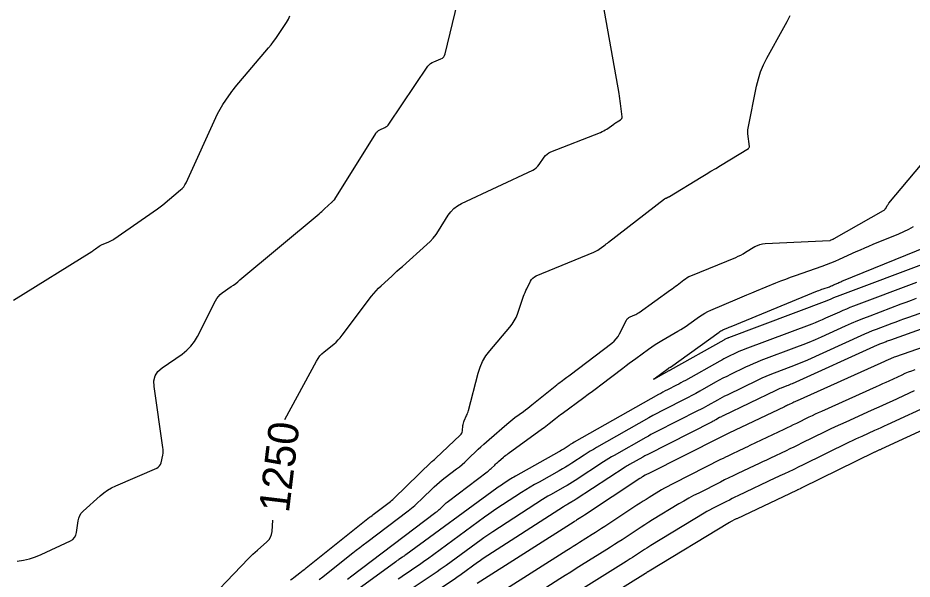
# Model space of a CAD drawing. Extents: x 658976 to 668721, y 639543 to 647196.
# Drawn here: x 662136.9 to 662313.5, y 642148.9 to 642259.8 of the extents above; entities that cross this region are included whole.
import ezdxf

# ---------------------------------------------------------------- set-up
doc = ezdxf.new("R2010")
doc.units = 0
for name, color, linetype in [('Ex_Contour Labels', 7, 'Continuous'), ('Ex_Major Contours', 7, 'Continuous'), ('Ex_Minor Contours', 7, 'Continuous')]:
    doc.layers.add(name, color=color, linetype=linetype)

msp = doc.modelspace()

# ---------------------------------------------------------------- linework, layer by layer
at = {"layer": 'Ex_Major Contours'}
for points in [[(662189.62, 642180.46), (662195.89, 642192.02), (662196.2, 642192.53), (662196.55, 642193.01), (662196.95, 642193.45), (662197.4, 642193.85), (662199.27, 642195.37), (662199.72, 642195.77), (662200.15, 642196.18), (662200.55, 642196.63), (662200.93, 642197.1), (662206.75, 642204.8), (662207.19, 642205.35), (662207.65, 642205.89), (662208.13, 642206.4), (662208.64, 642206.89), (662210.72, 642208.81), (662211.24, 642209.29), (662211.76, 642209.77), (662212.29, 642210.24), (662212.82, 642210.71), (662217.69, 642215.02), (662218.34, 642215.64), (662218.94, 642216.3), (662219.49, 642217), (662219.99, 642217.75), (662221.89, 642220.81), (662222.41, 642221.52), (662223.02, 642222.15), (662223.7, 642222.67), (662224.48, 642223.11), (662238.57, 642229.75), (662238.94, 642229.95), (662239.28, 642230.2), (662239.58, 642230.5), (662239.84, 642230.84), (662240.82, 642232.28), (662241.08, 642232.61), (662241.39, 642232.9), (662241.73, 642233.13), (662242.12, 642233.32), (662251.97, 642237.19), (662252.29, 642237.33), (662252.6, 642237.48), (662252.9, 642237.66), (662253.19, 642237.85), (662254.57, 642238.83), (662254.73, 642238.95), (662254.9, 642239.06), (662255.07, 642239.17), (662255.23, 642239.27), (662255.91, 642239.69), (662256.06, 642239.8), (662256.15, 642239.94), (662256.2, 642240.11), (662256.2, 642240.29), (662255.9, 642242.88), (662255.84, 642243.38), (662255.77, 642243.87), (662255.69, 642244.37), (662255.61, 642244.86), (662252.12, 642264.49)], [(662323.73, 642201.32), (662309.23, 642196.16), (662309.01, 642196.08), (662308.79, 642196), (662308.57, 642195.92), (662308.35, 642195.84), (662307.47, 642195.51), (662307.25, 642195.42), (662307.03, 642195.33), (662306.81, 642195.24), (662306.6, 642195.15), (662289.82, 642187.54), (662289.55, 642187.42), (662289.28, 642187.31), (662289.01, 642187.2), (662288.74, 642187.09), (662287.65, 642186.68), (662287.37, 642186.58), (662287.1, 642186.46), (662286.84, 642186.35), (662286.57, 642186.22), (662276.19, 642181.21), (662276.01, 642181.12), (662275.82, 642181.02), (662275.64, 642180.93), (662275.46, 642180.83), (662274.74, 642180.42), (662274.56, 642180.32), (662274.38, 642180.22), (662274.2, 642180.13), (662274.02, 642180.03), (662261.15, 642173.5), (662260.94, 642173.39), (662260.73, 642173.28), (662260.52, 642173.16), (662260.31, 642173.04), (662257.7, 642171.57), (662257.47, 642171.44), (662257.25, 642171.31), (662257.03, 642171.17), (662256.81, 642171.03), (662247.13, 642164.7), (662246.93, 642164.57), (662246.73, 642164.44), (662246.52, 642164.32), (662246.32, 642164.2), (662245.48, 642163.74), (662245.28, 642163.62), (662245.07, 642163.49), (662244.87, 642163.37), (662244.66, 642163.24), (662228.79, 642152.99), (662228.51, 642152.81), (662228.23, 642152.62), (662227.96, 642152.43), (662227.68, 642152.23), (662224.42, 642149.85), (662224.15, 642149.65), (662223.87, 642149.45), (662223.59, 642149.26), (662223.31, 642149.07), (662214.43, 642143.08)], [(662321.52, 642181.12), (662307.4, 642174.6), (662307.28, 642174.55), (662307.17, 642174.5), (662307.06, 642174.45), (662306.94, 642174.4), (662306.49, 642174.19), (662306.38, 642174.14), (662306.27, 642174.09), (662306.15, 642174.04), (662306.04, 642173.98), (662291.73, 642166.97), (662291.65, 642166.93), (662291.56, 642166.88), (662291.47, 642166.84), (662291.38, 642166.8), (662291.03, 642166.63), (662290.94, 642166.59), (662290.86, 642166.55), (662290.77, 642166.51), (662290.68, 642166.46), (662278.85, 642160.86), (662278.73, 642160.81), (662278.61, 642160.75), (662278.49, 642160.69), (662278.37, 642160.63), (662277.89, 642160.39), (662277.77, 642160.33), (662277.65, 642160.26), (662277.54, 642160.2), (662277.42, 642160.13), (662261.56, 642150.51), (662261.5, 642150.47), (662261.44, 642150.44), (662261.39, 642150.4), (662261.33, 642150.36), (662261.1, 642150.21), (662261.04, 642150.17), (662260.98, 642150.13), (662260.92, 642150.09), (662260.86, 642150.06), (662245.33, 642140.36)], [(662172.35, 642142.49), (662182.43, 642152.98), (662182.86, 642153.42), (662183.3, 642153.85), (662183.76, 642154.27), (662184.22, 642154.68), (662186.09, 642156.3), (662186.5, 642156.73), (662186.81, 642157.22), (662187, 642157.76), (662187.1, 642158.35), (662187.23, 642160.6)]]:
    msp.add_lwpolyline(points, dxfattribs=at)
at = {"layer": 'Ex_Minor Contours'}
for points in [[(662136.77, 642152.46), (662138, 642152.66), (662139.2, 642152.95), (662140.37, 642153.33), (662141.52, 642153.81), (662147.27, 642156.48), (662147.74, 642156.77), (662148.1, 642157.14), (662148.34, 642157.59), (662148.48, 642158.13), (662148.79, 642160.44), (662148.91, 642160.99), (662149.12, 642161.5), (662149.42, 642161.96), (662149.8, 642162.37), (662153.12, 642165.36), (662153.84, 642165.96), (662154.59, 642166.49), (662155.39, 642166.96), (662156.23, 642167.36), (662164.32, 642170.87), (662164.63, 642171.05), (662164.88, 642171.29), (662165.06, 642171.58), (662165.18, 642171.93), (662165.5, 642173.42), (662165.57, 642173.8), (662165.6, 642174.17), (662165.59, 642174.55), (662165.55, 642174.93), (662163.78, 642186.96), (662163.75, 642188.08), (662164.01, 642189.07), (662164.56, 642189.94), (662165.4, 642190.68), (662169.32, 642193.4), (662170.25, 642194.13), (662171.07, 642194.95), (662171.77, 642195.88), (662172.36, 642196.89), (662175.9, 642203.92), (662176.17, 642204.38), (662176.49, 642204.79), (662176.86, 642205.16), (662177.27, 642205.49), (662179.04, 642206.72), (662179.48, 642207.03), (662179.91, 642207.36), (662180.34, 642207.69), (662180.76, 642208.03), (662196.37, 642221.11), (662196.64, 642221.34), (662196.91, 642221.58), (662197.18, 642221.81), (662197.44, 642222.06), (662198.92, 642223.43), (662198.97, 642223.47), (662199.02, 642223.52), (662199.07, 642223.56), (662199.12, 642223.61), (662199.32, 642223.78), (662199.37, 642223.83), (662199.41, 642223.88), (662199.46, 642223.93), (662199.49, 642223.99), (662207.58, 642236.99), (662207.74, 642237.2), (662207.92, 642237.39), (662208.13, 642237.55), (662208.37, 642237.68), (662209.35, 642238.15), (662209.59, 642238.28), (662209.8, 642238.44), (662209.99, 642238.62), (662210.15, 642238.83), (662217.88, 642250.24), (662218.11, 642250.54), (662218.38, 642250.78), (662218.68, 642250.99), (662219.01, 642251.15), (662220.42, 642251.7), (662220.73, 642251.86), (662220.99, 642252.09), (662221.17, 642252.37), (662221.29, 642252.71), (662224.7, 642266.91)], [(662136.05, 642204.01), (662151.49, 642213.68), (662151.68, 642213.8), (662151.86, 642213.92), (662152.04, 642214.05), (662152.22, 642214.17), (662152.94, 642214.69), (662153.12, 642214.81), (662153.31, 642214.92), (662153.51, 642215.02), (662153.71, 642215.11), (662154.87, 642215.56), (662155.13, 642215.67), (662155.38, 642215.8), (662155.62, 642215.94), (662155.86, 642216.09), (662164.47, 642222.07), (662164.73, 642222.26), (662164.99, 642222.45), (662165.24, 642222.65), (662165.49, 642222.85), (662169.03, 642225.82), (662169.36, 642226.12), (662169.65, 642226.45), (662169.89, 642226.82), (662170.1, 642227.21), (662176.34, 642240.84), (662176.57, 642241.32), (662176.82, 642241.78), (662177.08, 642242.23), (662177.37, 642242.67), (662178.55, 642244.42), (662178.86, 642244.85), (662179.17, 642245.27), (662179.49, 642245.69), (662179.83, 642246.1), (662186.41, 642253.91), (662186.9, 642254.5), (662187.36, 642255.11), (662187.81, 642255.72), (662188.24, 642256.35), (662189.94, 642258.89), (662190.33, 642259.54), (662190.63, 642260.22)], [(662190.75, 642148.78), (662191.05, 642149.02), (662191.36, 642149.26), (662192.61, 642150.2), (662192.92, 642150.44), (662193.23, 642150.68), (662193.54, 642150.92), (662193.85, 642151.16), (662206.36, 642161.14), (662206.6, 642161.33), (662206.84, 642161.52), (662207.08, 642161.71), (662207.32, 642161.89), (662210.22, 642164.09), (662210.46, 642164.27), (662210.69, 642164.46), (662210.91, 642164.66), (662211.13, 642164.86), (662218.63, 642172.14), (662218.69, 642172.2), (662218.76, 642172.26), (662218.83, 642172.31), (662218.9, 642172.37), (662219.18, 642172.58), (662219.25, 642172.64), (662219.32, 642172.7), (662219.39, 642172.75), (662219.45, 642172.81), (662224.25, 642177.38), (662224.42, 642177.56), (662224.54, 642177.77), (662224.63, 642177.99), (662224.68, 642178.23), (662224.78, 642179.25), (662224.82, 642179.5), (662224.88, 642179.74), (662224.95, 642179.99), (662225.05, 642180.22), (662225.5, 642181.24), (662225.61, 642181.48), (662225.71, 642181.74), (662225.79, 642181.99), (662225.86, 642182.25), (662227.77, 642189.61), (662228.16, 642190.81), (662228.67, 642191.95), (662229.31, 642193.02), (662230.08, 642194.03), (662234.08, 642198.71), (662234.54, 642199.3), (662234.93, 642199.93), (662235.27, 642200.59), (662235.55, 642201.29), (662236.76, 642204.8), (662236.9, 642205.18), (662237.05, 642205.56), (662237.22, 642205.94), (662237.4, 642206.31), (662238.14, 642207.77), (662238.35, 642208.11), (662238.61, 642208.4), (662238.91, 642208.64), (662239.27, 642208.82), (662250.66, 642213.55), (662250.92, 642213.67), (662251.18, 642213.8), (662251.43, 642213.95), (662251.67, 642214.11), (662252.62, 642214.79), (662252.85, 642214.96), (662253.09, 642215.14), (662253.32, 642215.31), (662253.55, 642215.49), (662264.58, 642224.03), (662264.66, 642224.09), (662264.73, 642224.14), (662264.81, 642224.18), (662264.9, 642224.22), (662265.24, 642224.36), (662265.32, 642224.39), (662265.4, 642224.43), (662265.48, 642224.47), (662265.56, 642224.52), (662271.86, 642228.33), (662272.81, 642228.91), (662273.76, 642229.5), (662274.72, 642230.08), (662275.67, 642230.66), (662281.16, 642234.03), (662281.26, 642234.11), (662281.32, 642234.2), (662281.36, 642234.31), (662281.36, 642234.43), (662281.07, 642236.89), (662281.05, 642237.17), (662281.05, 642237.45), (662281.07, 642237.72), (662281.11, 642238), (662282.78, 642246.29), (662283.13, 642247.75), (662283.58, 642249.16), (662284.15, 642250.53), (662284.82, 642251.87), (662288.15, 642257.88), (662288.8, 642259.07), (662289.42, 642260.27)], [(662196.4, 642148.85), (662197.12, 642149.41), (662197.84, 642149.98), (662203.05, 642154.14), (662203.73, 642154.67), (662204.41, 642155.2), (662205.09, 642155.73), (662205.78, 642156.25), (662213.96, 642162.44), (662214.62, 642162.96), (662215.26, 642163.49), (662215.89, 642164.05), (662216.5, 642164.62), (662219.09, 642167.14), (662219.61, 642167.62), (662220.14, 642168.09), (662220.69, 642168.55), (662221.25, 642168.99), (662223.52, 642170.71), (662224.08, 642171.14), (662224.62, 642171.6), (662225.16, 642172.06), (662225.68, 642172.55), (662227.82, 642174.58), (662228.35, 642175.08), (662228.89, 642175.57), (662229.43, 642176.06), (662229.98, 642176.54), (662233.43, 642179.54), (662233.82, 642179.88), (662234.23, 642180.21), (662234.64, 642180.53), (662235.06, 642180.84), (662236.74, 642182.06), (662237.16, 642182.37), (662237.58, 642182.69), (662237.99, 642183.01), (662238.4, 642183.33), (662243.32, 642187.33), (662243.53, 642187.5), (662243.75, 642187.67), (662243.96, 642187.83), (662244.18, 642187.99), (662245.06, 642188.64), (662245.28, 642188.8), (662245.5, 642188.96), (662245.72, 642189.12), (662245.94, 642189.29), (662254.21, 642195.57), (662254.66, 642195.95), (662255.06, 642196.38), (662255.41, 642196.85), (662255.71, 642197.36), (662257.11, 642200.12), (662257.23, 642200.32), (662257.39, 642200.5), (662257.57, 642200.64), (662257.79, 642200.75), (662258.7, 642201.13), (662258.92, 642201.23), (662259.14, 642201.34), (662259.35, 642201.47), (662259.56, 642201.6), (662265.76, 642206.05), (662266.09, 642206.29), (662266.42, 642206.53), (662266.75, 642206.78), (662267.08, 642207.03), (662268.38, 642208.04), (662268.71, 642208.28), (662269.06, 642208.5), (662269.42, 642208.69), (662269.79, 642208.86), (662278.65, 642212.5), (662279.15, 642212.72), (662279.64, 642212.96), (662280.12, 642213.21), (662280.6, 642213.49), (662282.46, 642214.62), (662282.94, 642214.87), (662283.44, 642215.05), (662283.95, 642215.18), (662284.49, 642215.23), (662297.24, 642215.83), (662297.26, 642215.83), (662297.27, 642215.83), (662297.28, 642215.84), (662297.3, 642215.84), (662297.35, 642215.86), (662297.36, 642215.86), (662297.37, 642215.87), (662297.39, 642215.87), (662297.4, 642215.88), (662297.82, 642216.07), (662297.89, 642216.1), (662297.96, 642216.14), (662298.03, 642216.18), (662298.1, 642216.21), (662307.87, 642221.77), (662308, 642221.85), (662308.11, 642221.95), (662308.2, 642222.06), (662308.28, 642222.18), (662308.57, 642222.71), (662308.65, 642222.84), (662308.73, 642222.96), (662308.82, 642223.09), (662308.92, 642223.2), (662316.51, 642232.3)], [(662201.97, 642148.9), (662202.27, 642149.13), (662202.57, 642149.36), (662219.45, 642162.13), (662219.67, 642162.3), (662219.88, 642162.47), (662220.09, 642162.66), (662220.29, 642162.84), (662221.08, 642163.61), (662221.28, 642163.8), (662221.48, 642163.98), (662221.69, 642164.16), (662221.91, 642164.33), (662229.58, 642170.14), (662229.78, 642170.29), (662229.97, 642170.45), (662230.15, 642170.62), (662230.34, 642170.78), (662231.06, 642171.47), (662231.24, 642171.64), (662231.42, 642171.81), (662231.61, 642171.97), (662231.79, 642172.14), (662232.78, 642173), (662233.01, 642173.2), (662233.25, 642173.39), (662233.49, 642173.57), (662233.73, 642173.75), (662240.51, 642178.67), (662240.84, 642178.91), (662241.16, 642179.15), (662241.48, 642179.4), (662241.8, 642179.66), (662243.07, 642180.69), (662243.39, 642180.94), (662243.71, 642181.19), (662244.03, 642181.44), (662244.36, 642181.68), (662248.69, 642184.84), (662249.52, 642185.45), (662250.34, 642186.06), (662251.17, 642186.68), (662251.99, 642187.3), (662256.37, 642190.62), (662257, 642191.1), (662257.63, 642191.57), (662258.27, 642192.04), (662258.9, 642192.51), (662261.44, 642194.37), (662262.09, 642194.83), (662262.74, 642195.27), (662263.41, 642195.69), (662264.09, 642196.09), (662267.25, 642197.89), (662267.81, 642198.22), (662268.35, 642198.56), (662268.89, 642198.91), (662269.41, 642199.28), (662271.5, 642200.78), (662272.02, 642201.14), (662272.57, 642201.47), (662273.14, 642201.77), (662273.72, 642202.04), (662278.99, 642204.31), (662279.93, 642204.71), (662280.88, 642205.11), (662281.83, 642205.51), (662282.79, 642205.9), (662286.6, 642207.47), (662287.56, 642207.85), (662288.52, 642208.22), (662289.48, 642208.58), (662290.45, 642208.93), (662295.75, 642210.76), (662296.61, 642211.07), (662297.46, 642211.4), (662298.3, 642211.75), (662299.13, 642212.12), (662302.46, 642213.64), (662303.29, 642214.01), (662304.12, 642214.38), (662304.96, 642214.74), (662305.81, 642215.09), (662310.86, 642217.16), (662311.85, 642217.59), (662312.81, 642218.06), (662313.76, 642218.56)], [(662317.45, 642211.84), (662298.66, 642204.76), (662298.48, 642204.69), (662298.31, 642204.62), (662298.15, 642204.55), (662297.98, 642204.48), (662297.31, 642204.17), (662297.14, 642204.1), (662296.97, 642204.03), (662296.81, 642203.96), (662296.63, 642203.89), (662277.24, 642196.61), (662277.16, 642196.58), (662277.08, 642196.54), (662277, 642196.51), (662276.92, 642196.47), (662276.6, 642196.32), (662276.52, 642196.28), (662276.44, 642196.24), (662276.37, 642196.2), (662276.29, 642196.16), (662265.72, 642190.21), (662265.69, 642190.19), (662265.67, 642190.18), (662265.65, 642190.17), (662265.62, 642190.16), (662265.52, 642190.11), (662265.5, 642190.09), (662265.48, 642190.08), (662265.45, 642190.07), (662265.43, 642190.05), (662262.88, 642188.62), (662262.56, 642188.44), (662262.44, 642188.4), (662262.52, 642188.49), (662262.82, 642188.71), (662265.32, 642190.55), (662265.35, 642190.57), (662265.39, 642190.6), (662265.43, 642190.62), (662265.47, 642190.64), (662265.62, 642190.73), (662265.66, 642190.75), (662265.7, 642190.78), (662265.73, 642190.8), (662265.77, 642190.83), (662275.37, 642197.73), (662275.55, 642197.86), (662275.73, 642197.97), (662275.93, 642198.07), (662276.12, 642198.16), (662276.92, 642198.51), (662277.13, 642198.59), (662277.33, 642198.68), (662277.53, 642198.76), (662277.73, 642198.85), (662294.83, 642205.87), (662295.1, 642205.98), (662295.37, 642206.08), (662295.65, 642206.18), (662295.92, 642206.28), (662297.15, 642206.7), (662297.36, 642206.78), (662297.57, 642206.86), (662297.77, 642206.95), (662297.98, 642207.04), (662298.79, 642207.41), (662299, 642207.5), (662299.2, 642207.59), (662299.41, 642207.68), (662299.62, 642207.77), (662316.43, 642214.65)], [(662314.35, 642207.53), (662301.89, 642202.83), (662301.19, 642202.56), (662300.5, 642202.28), (662299.81, 642201.99), (662299.13, 642201.69), (662296.41, 642200.46), (662295.73, 642200.15), (662295.05, 642199.86), (662294.35, 642199.58), (662293.66, 642199.32), (662280.44, 642194.35), (662280.01, 642194.19), (662279.59, 642194.01), (662279.17, 642193.83), (662278.76, 642193.63), (662277.11, 642192.84), (662276.7, 642192.63), (662276.29, 642192.43), (662275.89, 642192.21), (662275.49, 642191.99), (662268.72, 642188.18), (662268.28, 642187.94), (662267.84, 642187.7), (662267.4, 642187.47), (662266.96, 642187.24), (662265.18, 642186.33), (662264.73, 642186.1), (662264.29, 642185.87), (662263.85, 642185.63), (662263.42, 642185.39), (662246.75, 642175.96), (662246.49, 642175.81), (662246.24, 642175.66), (662245.99, 642175.5), (662245.74, 642175.34), (662244.75, 642174.69), (662244.5, 642174.53), (662244.24, 642174.38), (662243.99, 642174.23), (662243.73, 642174.08), (662235.19, 642169.28), (662234.87, 642169.1), (662234.56, 642168.91), (662234.24, 642168.72), (662233.93, 642168.52), (662232.69, 642167.72), (662232.38, 642167.52), (662232.08, 642167.31), (662231.77, 642167.1), (662231.48, 642166.89), (662213.48, 642153.72), (662213.32, 642153.6), (662213.16, 642153.49), (662212.99, 642153.37), (662212.83, 642153.26), (662212.16, 642152.81), (662212, 642152.7), (662211.83, 642152.58), (662211.67, 642152.47), (662211.51, 642152.35), (662202.59, 642145.82)], [(662314.32, 642204.35), (662313.3, 642203.98), (662312.27, 642203.6), (662311.25, 642203.22), (662305.12, 642200.91), (662303.9, 642200.44), (662302.69, 642199.95), (662301.48, 642199.43), (662300.29, 642198.9), (662295.52, 642196.74), (662294.32, 642196.21), (662293.12, 642195.7), (662291.9, 642195.21), (662290.68, 642194.74), (662283.64, 642192.09), (662282.87, 642191.79), (662282.1, 642191.48), (662281.35, 642191.14), (662280.6, 642190.79), (662277.62, 642189.35), (662276.88, 642188.99), (662276.14, 642188.61), (662275.41, 642188.22), (662274.69, 642187.82), (662271.55, 642186.06), (662270.79, 642185.63), (662270.02, 642185.22), (662269.24, 642184.81), (662268.47, 642184.41), (662264.72, 642182.51), (662263.91, 642182.09), (662263.11, 642181.66), (662262.31, 642181.23), (662261.52, 642180.78), (662251.16, 642174.93), (662250.54, 642174.57), (662249.92, 642174.2), (662249.3, 642173.82), (662248.7, 642173.43), (662246.28, 642171.85), (662245.68, 642171.46), (662245.06, 642171.08), (662244.45, 642170.71), (662243.82, 642170.35), (662239.81, 642168.1), (662238.94, 642167.6), (662238.07, 642167.09), (662237.21, 642166.56), (662236.36, 642166.02), (662232.6, 642163.6), (662231.7, 642163), (662230.81, 642162.4), (662229.92, 642161.78), (662229.04, 642161.15), (662217.76, 642152.89), (662217.25, 642152.52), (662216.73, 642152.15), (662216.2, 642151.78), (662215.67, 642151.42), (662213.55, 642149.99), (662213.02, 642149.63), (662212.49, 642149.27), (662211.97, 642148.9)], [(662321.92, 642203.87), (662312.6, 642200.55), (662311.82, 642200.27), (662311.04, 642199.99), (662310.27, 642199.7), (662309.49, 642199.41), (662306.4, 642198.25), (662305.63, 642197.95), (662304.86, 642197.64), (662304.1, 642197.32), (662303.34, 642196.98), (662292.82, 642192.21), (662292.01, 642191.85), (662291.2, 642191.51), (662290.38, 642191.17), (662289.56, 642190.86), (662286.25, 642189.62), (662285.42, 642189.3), (662284.61, 642188.96), (662283.8, 642188.6), (662283, 642188.23), (662276.95, 642185.3), (662276.47, 642185.06), (662275.98, 642184.82), (662275.51, 642184.56), (662275.03, 642184.3), (662273.15, 642183.24), (662272.67, 642182.98), (662272.2, 642182.72), (662271.72, 642182.47), (662271.24, 642182.22), (662262.94, 642178), (662262.43, 642177.74), (662261.92, 642177.47), (662261.41, 642177.19), (662260.91, 642176.91), (662254.66, 642173.38), (662254.12, 642173.07), (662253.59, 642172.75), (662253.06, 642172.42), (662252.53, 642172.08), (662246.95, 642168.43), (662246.42, 642168.09), (662245.89, 642167.77), (662245.36, 642167.45), (662244.82, 642167.14), (662242.65, 642165.92), (662242.11, 642165.61), (662241.57, 642165.29), (662241.04, 642164.97), (662240.51, 642164.63), (662230.7, 642158.29), (662230.1, 642157.91), (662229.52, 642157.51), (662228.94, 642157.1), (662228.36, 642156.69), (662221.46, 642151.64), (662220.88, 642151.22), (662220.3, 642150.8), (662219.71, 642150.39), (662219.11, 642149.99), (662214.38, 642146.8)], [(662322.86, 642197.24), (662310.2, 642192.86), (662309.95, 642192.77), (662309.71, 642192.68), (662309.47, 642192.58), (662309.23, 642192.47), (662308.27, 642192.03), (662308.04, 642191.92), (662307.8, 642191.81), (662307.56, 642191.7), (662307.32, 642191.6), (662290.77, 642184.17), (662290.56, 642184.07), (662290.35, 642183.98), (662290.14, 642183.88), (662289.94, 642183.78), (662289.11, 642183.37), (662288.91, 642183.27), (662288.7, 642183.17), (662288.49, 642183.07), (662288.28, 642182.97), (662277.32, 642177.75), (662277.18, 642177.69), (662277.05, 642177.62), (662276.92, 642177.56), (662276.78, 642177.49), (662276.25, 642177.24), (662276.11, 642177.18), (662275.98, 642177.11), (662275.85, 642177.05), (662275.71, 642176.98), (662261.34, 642169.75), (662261.2, 642169.68), (662261.06, 642169.6), (662260.92, 642169.53), (662260.79, 642169.45), (662260.25, 642169.12), (662260.11, 642169.04), (662259.98, 642168.96), (662259.85, 642168.87), (662259.72, 642168.78), (662248.77, 642161.54), (662248.6, 642161.43), (662248.43, 642161.32), (662248.26, 642161.21), (662248.09, 642161.11), (662247.4, 642160.68), (662247.23, 642160.57), (662247.06, 642160.46), (662246.89, 642160.36), (662246.72, 642160.25), (662227.6, 642148.08)], [(662314.02, 642190.27), (662313.37, 642190.04), (662312.72, 642189.79), (662312.08, 642189.52), (662311.44, 642189.23), (662308.91, 642188.07), (662308.27, 642187.78), (662307.64, 642187.49), (662307, 642187.2), (662306.37, 642186.91), (662295.58, 642182.07), (662294.95, 642181.79), (662294.33, 642181.5), (662293.72, 642181.21), (662293.1, 642180.91), (662290.64, 642179.7), (662290.03, 642179.4), (662289.41, 642179.1), (662288.8, 642178.81), (662288.18, 642178.51), (662281.47, 642175.31), (662280.98, 642175.08), (662280.5, 642174.85), (662280.02, 642174.62), (662279.54, 642174.4), (662277.6, 642173.48), (662277.12, 642173.25), (662276.64, 642173.02), (662276.16, 642172.78), (662275.68, 642172.54), (662266.47, 642167.91), (662265.84, 642167.59), (662265.22, 642167.25), (662264.6, 642166.9), (662263.99, 642166.54), (662261.56, 642165.06), (662260.95, 642164.69), (662260.35, 642164.32), (662259.76, 642163.93), (662259.16, 642163.54), (662252.8, 642159.34), (662252.18, 642158.93), (662251.56, 642158.53), (662250.94, 642158.13), (662250.32, 642157.74), (662247.81, 642156.18), (662247.19, 642155.79), (662246.56, 642155.39), (662245.94, 642155), (662245.32, 642154.6), (662232.64, 642146.54)], [(662313.92, 642186.12), (662309.54, 642184.1), (662308.51, 642183.63), (662307.48, 642183.16), (662306.45, 642182.69), (662305.42, 642182.23), (662300.38, 642179.97), (662299.35, 642179.5), (662298.32, 642179.02), (662297.29, 642178.53), (662296.26, 642178.03), (662291.66, 642175.78), (662290.9, 642175.4), (662290.13, 642175.03), (662289.36, 642174.66), (662288.59, 642174.29), (662285.5, 642172.82), (662284.73, 642172.45), (662283.95, 642172.09), (662283.18, 642171.72), (662282.41, 642171.35), (662278.96, 642169.72), (662278.13, 642169.32), (662277.3, 642168.92), (662276.47, 642168.52), (662275.65, 642168.1), (662271.34, 642165.94), (662270.35, 642165.43), (662269.37, 642164.9), (662268.41, 642164.35), (662267.45, 642163.79), (662262.25, 642160.63), (662261.48, 642160.16), (662260.72, 642159.68), (662259.96, 642159.2), (662259.21, 642158.7), (662256.21, 642156.72), (662255.46, 642156.22), (662254.7, 642155.74), (662253.94, 642155.25), (662253.18, 642154.77), (662248.22, 642151.68), (662247.14, 642151), (662246.07, 642150.32), (662244.99, 642149.64), (662243.91, 642148.96), (662237.68, 642144.99)], [(662317.72, 642183.62), (662308.58, 642179.41), (662307.95, 642179.12), (662307.33, 642178.83), (662306.7, 642178.54), (662306.07, 642178.26), (662303.55, 642177.13), (662302.92, 642176.84), (662302.29, 642176.55), (662301.67, 642176.26), (662301.05, 642175.96), (662291.7, 642171.37), (662291.27, 642171.17), (662290.84, 642170.96), (662290.41, 642170.75), (662289.98, 642170.55), (662288.26, 642169.73), (662287.83, 642169.52), (662287.4, 642169.32), (662286.97, 642169.11), (662286.54, 642168.91), (662279.08, 642165.37), (662278.51, 642165.1), (662277.95, 642164.83), (662277.4, 642164.56), (662276.84, 642164.28), (662274.61, 642163.16), (662274.06, 642162.88), (662273.51, 642162.58), (662272.97, 642162.28), (662272.44, 642161.96), (662261.91, 642155.57), (662261.49, 642155.32), (662261.08, 642155.06), (662260.67, 642154.8), (662260.27, 642154.53), (662258.65, 642153.46), (662258.25, 642153.2), (662257.84, 642152.93), (662257.43, 642152.67), (662257.02, 642152.41), (662246.99, 642146.15)]]:
    msp.add_lwpolyline(points, dxfattribs=at)

# ---------------------------------------------------------------- texts
at = {"layer": 'Ex_Contour Labels'}
msp.add_text('1250', height=6, rotation=83.1597, dxfattribs=at).set_placement((662190.41, 642161.9))

doc.saveas('drawing.dxf')
